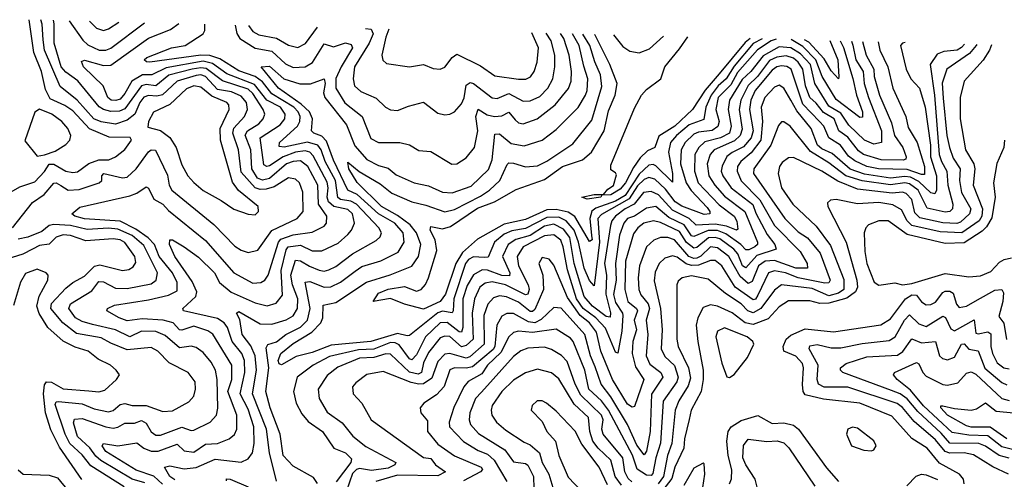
# Model space of a CAD drawing. Extents: x 1552294 to 1694791, y 811929 to 917222.
# Tile 376 of 643: x 1618171 to 1622325, y 914164 to 916104. Entities that reach past the tile are written whole.
import ezdxf

# ---------------------------------------------------------------- set-up
doc = ezdxf.new("R2010")
doc.units = 0

msp = doc.modelspace()

# ---------------------------------------------------------------- linework, layer by layer
at = {"layer": '0CON10XD'}
for points in [[(1618115, 915366.7), (1618172.1, 915397.9), (1618235, 915420.3), (1618275, 915463.1), (1618295, 915494.3), (1618315, 915494.2), (1618365, 915465.2), (1618395, 915459.4), (1618415, 915462.3), (1618462.9, 915497.1), (1618505, 915512.6), (1618547.3, 915512.7), (1618575, 915525.4), (1618615, 915556.7), (1618643.1, 915595), (1618636.5, 915606.5), (1618547.9, 915607.9), (1618465, 915642.7), (1618395, 915719.8), (1618361.9, 915741.9), (1618299.6, 915769.6), (1618279.5, 915809.5), (1618263, 915885), (1618230.2, 915965), (1618210.4, 916104.2)], [(1618140.8, 915225), (1618225, 915332.1), (1618273.5, 915366.5), (1618315, 915413.8), (1618325, 915415.7), (1618343.8, 915403.8), (1618375, 915384.8), (1618422.4, 915387.6), (1618506.4, 915415), (1618517.4, 915425), (1618517.5, 915445), (1618525.3, 915454.7), (1618605, 915436.4), (1618625, 915439.6), (1618661.7, 915475), (1618715, 915546.7), (1618725, 915554.3), (1618744, 915554), (1618795, 915447.5), (1618802.2, 915405), (1618812.3, 915385), (1618990, 915240), (1619078.5, 915148.5), (1619105, 915130.6), (1619135, 915121.5), (1619175, 915131.8), (1619235.3, 915214.7), (1619341.8, 915265), (1619367.1, 915295), (1619365.5, 915375.5), (1619351.1, 915415), (1619335, 915430.8), (1619305, 915436), (1619245, 915399.2), (1619211.1, 915388.9), (1619185, 915387.1), (1619164.2, 915394.2), (1619105, 915460), (1619094, 915555), (1619070.4, 915625), (1619075, 915646.1), (1619119.4, 915695), (1619131.4, 915725), (1619127.2, 915755), (1619105, 915781.5), (1619065, 915799.1), (1619005, 915810.1), (1618955, 915864.4), (1618935, 915870.9), (1618915, 915868.9), (1618835, 915844.1), (1618773.3, 915786.7), (1618749, 915781), (1618715, 915784.6), (1618695, 915776.6), (1618677.7, 915755), (1618656.6, 915705), (1618625, 915680.4), (1618575, 915663.6), (1618515, 915672.8), (1618484, 915685), (1618414, 915764), (1618342.2, 915822.2), (1618275.6, 915975), (1618269.7, 916019.7), (1618265.1, 916084.9), (1618259.5, 916102.9)], [(1618773.3, 914143.3), (1618736.5, 914176.5), (1618662.8, 914202.8), (1618535, 914281.3), (1618518.4, 914305), (1618524.8, 914315.2), (1618585, 914304.8), (1618665, 914318.1), (1618695, 914295.2), (1618725, 914282.7), (1618755, 914281.9), (1618835, 914312.6), (1618865, 914283.5), (1618905, 914279), (1618955, 914312.3), (1619005, 914315.6), (1619055, 914334.1), (1619077.5, 914352.5), (1619087.1, 914375), (1619086.5, 914435), (1619049.7, 914535), (1619065.8, 914585.8), (1619065.6, 914645.6), (1618986.3, 914776.3), (1618965, 914790), (1618905, 914809.7), (1618855, 914793), (1618845.2, 914795.2), (1618818.9, 914825), (1618775.9, 914835.9), (1618688.2, 914841.8), (1618625, 914833.2), (1618591.1, 914845), (1618539.2, 914875), (1618542, 914885), (1618571, 914899), (1618715, 914921.6), (1618798.5, 914941.5), (1618835, 914960), (1618835.9, 914995), (1618816, 915035), (1618759.3, 915105), (1618739.1, 915155), (1618713.4, 915183.4), (1618660.3, 915220.3), (1618595, 915253.6), (1618445, 915263.4), (1618403.3, 915275), (1618391.2, 915285), (1618425, 915312.2), (1618635, 915360), (1618665, 915372.2), (1618705, 915399.2), (1618715, 915392.5), (1618736.4, 915346.4), (1618775, 915325.8), (1618798.3, 915298.3), (1618955, 915171.4), (1619074.2, 915035), (1619155, 914991.7), (1619188.6, 914995), (1619205.5, 915004.5), (1619219.6, 915025), (1619263.2, 915165), (1619272, 915178), (1619325, 915195.7), (1619405, 915207.7), (1619455, 915232.7), (1619466, 915245), (1619466.9, 915275), (1619431.8, 915325), (1619429.1, 915405), (1619386.2, 915485), (1619355, 915507.9), (1619325, 915505.9), (1619296.8, 915495), (1619225, 915433.1), (1619195, 915426.6), (1619174.7, 915434.7), (1619150, 915475), (1619145.9, 915555), (1619122.8, 915617.2), (1619132, 915635), (1619179.5, 915665), (1619197.8, 915685), (1619204.8, 915705), (1619198.8, 915725), (1619155, 915792.3), (1619135, 915810.3), (1619026.2, 915846.2), (1618958.2, 915898.2), (1618935, 915901.6), (1618898.9, 915895), (1618800.3, 915869.7), (1618745.6, 915824.4), (1618705, 915830.7), (1618685, 915825.4), (1618615, 915728.3), (1618592.7, 915717.3), (1618555, 915717), (1618525, 915724.8), (1618506.6, 915736.6), (1618416.3, 915846.3), (1618365, 915883.2), (1618345.4, 915905), (1618316.7, 916005), (1618316.2, 916086.2), (1618312.9, 916101.5)], [(1618379.3, 916099.8), (1618437.5, 916017.5), (1618457.9, 915997.9), (1618506, 915976), (1618535, 915975.9), (1618555, 915984.1), (1618696.9, 916091.5)], [(1618825, 914160.9), (1618803.7, 914175), (1618781.4, 914215), (1618805, 914220.3), (1618865, 914208.3), (1618915, 914213.6), (1618995, 914249.5), (1619105, 914236.4), (1619135, 914250), (1619152.9, 914275), (1619160.6, 914315), (1619158.6, 914385), (1619135, 914460), (1619100.5, 914525), (1619120.6, 914615), (1619119.6, 914665), (1619107.7, 914695), (1619067.1, 914745), (1619048.1, 914805), (1619033.4, 914825), (1619005, 914842.1), (1618862.5, 914875), (1618858.9, 914885), (1618914.7, 914935), (1618918.5, 914955), (1618899.1, 914999.1), (1618824.8, 915105), (1618802.9, 915155), (1618804, 915175), (1618815.8, 915175), (1618865.5, 915145), (1618925, 915101.4), (1618993.4, 915035), (1619014.3, 914995), (1619063.4, 914953.4), (1619165, 914909.2), (1619215, 914895.6), (1619252.8, 914907.2), (1619279.5, 914940.5), (1619274, 915045), (1619295, 915132.5), (1619304.1, 915145), (1619355, 915152.9), (1619405, 915128), (1619445, 915128.4), (1619515, 915160.9), (1619555, 915196.9), (1619571, 915215), (1619583.4, 915245), (1619574.4, 915285), (1619555, 915302.3), (1619495.6, 915315.6), (1619474, 915335), (1619467.7, 915355), (1619472.5, 915395), (1619468.8, 915418.8), (1619408.9, 915528.9), (1619395, 915544.3), (1619375, 915550.8), (1619335, 915544.2), (1619282.3, 915525), (1619225, 915486.7), (1619213.9, 915483.9), (1619200.8, 915490.8), (1619186, 915605), (1619270.3, 915659.7), (1619289.2, 915685), (1619291.3, 915705), (1619271, 915735), (1619214.2, 915765), (1619161.1, 915831.1), (1619045, 915875.8), (1618985, 915919.4), (1618945, 915928.4), (1618789.1, 915900.9), (1618728.6, 915871.4), (1618688.4, 915871.6), (1618643.6, 915845), (1618615, 915792), (1618595, 915769.2), (1618576.9, 915763.1), (1618556.9, 915765), (1618543.2, 915775), (1618522.6, 915825), (1618440, 915905), (1618432, 915928), (1618445, 915932.9), (1618525, 915911.1), (1618555, 915912.4), (1618715, 916025.6), (1618807.8, 916062.2), (1618842.5, 916087.7)], [(1618465.9, 916097.5), (1618495, 916068), (1618525, 916058.2), (1618546.2, 916065), (1618589.1, 916094.3)], [(1619254.6, 914155.4), (1619224.6, 914275), (1619211.7, 914375), (1619153, 914525), (1619170.4, 914625), (1619164.4, 914685), (1619146.7, 914726.7), (1619109.7, 914775), (1619099, 914839), (1619085.7, 914865), (1619095, 914872.2), (1619185, 914819.6), (1619235, 914819.4), (1619295, 914836.8), (1619325, 914854.3), (1619342.4, 914885), (1619344.1, 914925), (1619321.8, 914985), (1619314.9, 915025), (1619335, 915088.4), (1619355, 915086.7), (1619393, 915063), (1619435, 915046.7), (1619455, 915043), (1619475, 915047.6), (1619505, 915062.8), (1619574.4, 915115.6), (1619675, 915171.6), (1619692.3, 915187.7), (1619697.8, 915205), (1619685.8, 915225), (1619592.2, 915325), (1619568.3, 915338.3), (1619525.1, 915345.1), (1619513.3, 915353.3), (1619502.7, 915425), (1619459.2, 915505), (1619443.2, 915555), (1619428.5, 915575), (1619385, 915587.6), (1619286.1, 915566.1), (1619265, 915569.2), (1619267.1, 915585), (1619343.1, 915655), (1619353, 915675), (1619353.8, 915695), (1619345.6, 915715), (1619327.4, 915735), (1619235, 915791.7), (1619195, 915841.6), (1619165, 915863.8), (1619095, 915887.9), (1619015, 915938.2), (1618973.4, 915953.4), (1618935, 915954.9), (1618720, 915925), (1618705.6, 915925.6), (1618695.8, 915935), (1618707.5, 915945), (1618811.5, 915985), (1618869.4, 915995), (1618945.3, 916045), (1618951.5, 916058.5), (1618952.2, 916084.9)], [(1619080.4, 916081.6), (1619086.4, 916046.4), (1619099.5, 916025), (1619163.8, 915983.8), (1619235, 915971), (1619292.3, 915917.7), (1619325, 915901.7), (1619375, 915904.8), (1619406.8, 915923.2), (1619455, 916002.5), (1619495, 915988.9), (1619545, 916006.2), (1619569.2, 915999.2), (1619574.8, 915985), (1619527.1, 915905), (1619505, 915855.4), (1619504.2, 915815), (1619543.3, 915753.3), (1619616, 915696), (1619652.8, 915602.8), (1619685, 915585.4), (1619775, 915585.9), (1619815.3, 915575.3), (1619855, 915552.5), (1619905, 915547.5), (1619993.9, 915493.9), (1620015, 915495.5), (1620055, 915521.5), (1620089.1, 915565), (1620104.4, 915635), (1620095.8, 915695), (1620105, 915726), (1620142.8, 915702.8), (1620174.8, 915695.2), (1620205, 915698.4), (1620235, 915713.5), (1620261.7, 915681.7), (1620275, 915668.8), (1620295, 915664.8), (1620354.5, 915685.5), (1620430.5, 915745), (1620486, 915814), (1620497.7, 915845), (1620498.4, 915885), (1620488.9, 915955), (1620467, 916025), (1620452.6, 916045.9)], [(1619136.8, 916080.1), (1619154, 916054), (1619180.2, 916040.2), (1619255, 916026.8), (1619305, 915996.5), (1619345, 915986.1), (1619376.7, 916003.3), (1619427.3, 916072.5)], [(1619630.3, 916067.2), (1619654.3, 916064.3), (1619661.6, 916045), (1619646, 916005), (1619583.6, 915905), (1619577.8, 915855), (1619583.7, 915825), (1619610.7, 915800.7), (1619675, 915773.1), (1619714.3, 915735), (1619735, 915723.6), (1619765, 915720.4), (1619811.3, 915738.7), (1619875, 915756.2), (1619935, 915708.9), (1619965, 915701.8), (1619985, 915705.5), (1620005, 915715.6), (1620035, 915748.5), (1620045.7, 915774.3), (1620055, 915827.8), (1620071.6, 915838.4), (1620085, 915834.8), (1620165, 915773.8), (1620185, 915772), (1620235, 915792.5), (1620295, 915759.5), (1620325, 915762), (1620365, 915779.8), (1620399, 915815), (1620420.2, 915855), (1620428.6, 915905), (1620428.9, 915955), (1620412.7, 916015), (1620392.8, 916047.4)], [(1619728.9, 916064.7), (1619715, 916030), (1619698.7, 915955), (1619702.9, 915932.9), (1619719.1, 915919.1), (1619815, 915904.5), (1619875, 915914.6), (1619915, 915898.5), (1619945, 915895.5), (1619965, 915903.3), (1619995.5, 915945), (1620015, 915958.2), (1620115, 915909.5), (1620175, 915867.5), (1620275, 915853.3), (1620306.6, 915853.4), (1620326.7, 915863.3), (1620341.1, 915885), (1620354.5, 915925.5), (1620359.6, 915985), (1620331.8, 916049)], [(1619426.7, 914146.7), (1619411.1, 914171.1), (1619325, 914219.6), (1619282.4, 914265), (1619270.3, 914355), (1619227.3, 914465), (1619209.4, 914535), (1619222, 914635), (1619210.5, 914719.5), (1619217.2, 914732.8), (1619255, 914744.8), (1619293.5, 914775), (1619355, 914806.1), (1619384.5, 914835.5), (1619396.1, 914885), (1619375, 914996.5), (1619395, 914998.5), (1619455, 914974.5), (1619484, 914976), (1619525, 914996.3), (1619586.9, 915043.1), (1619615, 915061.6), (1619694.5, 915085.5), (1619767.2, 915122.8), (1619792.5, 915165), (1619789, 915205), (1619753.8, 915245), (1619684.1, 915284.1), (1619595, 915366.2), (1619554.8, 915385), (1619495, 915510.7), (1619465, 915591.2), (1619445, 915612.8), (1619412.3, 915625), (1619401.6, 915635), (1619406.3, 915685), (1619393, 915715), (1619358.1, 915748.1), (1619262.8, 915815), (1619190, 915905), (1619225, 915908.3), (1619285.1, 915855.1), (1619353.3, 915833.3), (1619397.3, 915832.7), (1619455, 915854.5), (1619459.1, 915835), (1619452.5, 915795), (1619458.3, 915775), (1619549.7, 915659.7), (1619585, 915571.7), (1619635, 915514.1), (1619685, 915488.5), (1619725, 915477.9), (1619759.1, 915449.1), (1619835, 915414.8), (1619895, 915403.3), (1619955, 915376.2), (1619995, 915372.8), (1620075, 915401.5), (1620148.2, 915471.8), (1620165, 915512), (1620175, 915621.5), (1620195, 915621.9), (1620245, 915581.6), (1620298.9, 915571.1), (1620375, 915596.2), (1620435, 915641.2), (1620526.5, 915733.5), (1620557.4, 915785), (1620564.6, 915805.4), (1620567.3, 915855), (1620551.7, 915908.3), (1620531.6, 915995), (1620503, 916044.5)], [(1621361.8, 916022.2), (1621340.8, 916015), (1621283.4, 915976.6), (1621198.7, 915881.3), (1621170.7, 915829.3), (1621118, 915775), (1621108.2, 915725), (1621121.6, 915675), (1621116.8, 915653.2), (1621093.1, 915636.9), (1621035, 915629.4), (1621015, 915620.6), (1620977.9, 915585), (1620961.8, 915555), (1620958.4, 915495), (1620982.9, 915415), (1621003.4, 915383.4), (1621070.7, 915310.7), (1621083.3, 915295), (1621082.9, 915285), (1621058.1, 915281.9), (1620965, 915317.6), (1620936, 915335), (1620895, 915388), (1620850.7, 915430.7), (1620825, 915438.1), (1620805, 915428.9), (1620777.2, 915402.8), (1620742.6, 915347.4), (1620625, 915281.2), (1620609.7, 915265), (1620617.6, 915165), (1620595, 914980), (1620575, 915003.4), (1620551.9, 915055), (1620528.7, 915165), (1620509.8, 915215), (1620476.7, 915255), (1620445, 915270.6), (1620395, 915269.3), (1620305, 915222.4), (1620247.8, 915212.2), (1620215, 915198.9), (1620174.8, 915165.2), (1620147.8, 915102.2), (1620130.1, 915100.1), (1620085, 915103.1), (1620065, 915092.1), (1620052.1, 915075), (1620002, 914925), (1620000.2, 914875), (1619995, 914867.3), (1619955, 914874.1), (1619935, 914867.3), (1619815, 914771.6), (1619805, 914768.8), (1619765, 914779.6), (1619652.2, 914745), (1619485, 914730.2), (1619405, 914698.5), (1619337.9, 914682.1), (1619275, 914646.5), (1619265, 914651.8), (1619262.1, 914665), (1619272, 914695), (1619325, 914737.4), (1619404.1, 914785), (1619441.3, 914825), (1619449.5, 914845), (1619451.4, 914898.6), (1619505, 914909.6), (1619634.6, 914995.4), (1619733.5, 915026.5), (1619825, 915063.8), (1619854.1, 915105), (1619863.9, 915155), (1619844.6, 915205), (1619818.3, 915238.3), (1619765, 915277.4), (1619697.7, 915315), (1619595, 915417), (1619558.9, 915475), (1619555, 915502.5), (1619602.7, 915462.7), (1619691.5, 915411.5), (1619741.5, 915371.5), (1619825, 915334.8), (1619885, 915321.1), (1619965, 915292.7), (1620005, 915303.3), (1620115, 915359.2), (1620153.3, 915385), (1620196.9, 915425), (1620227.3, 915492.7), (1620235, 915500), (1620255, 915498.4), (1620305, 915482.5), (1620355, 915487.4), (1620395, 915506.8), (1620505, 915580.7), (1620585, 915679.6), (1620627.4, 915822.6), (1620621.5, 915871.5), (1620596.9, 915926.9), (1620576.6, 915995), (1620546.5, 916043.4)], [(1621303.4, 916023.7), (1621265, 916003.4), (1621185, 915907.8), (1621152.2, 915855), (1621117.5, 915825), (1621088.1, 915785), (1621065.9, 915735), (1621056.8, 915683.2), (1620995, 915660.3), (1620941.5, 915615), (1620917, 915585), (1620908, 915545), (1620924.8, 915455.2), (1620925, 915418.6), (1620855, 915487), (1620842.9, 915492.9), (1620825, 915489.7), (1620785, 915451.8), (1620725, 915362.4), (1620685, 915338), (1620602.2, 915307.8), (1620584.9, 915295.1), (1620576.9, 915265), (1620583.2, 915193.2), (1620585.6, 915174.4), (1620575, 915167.5), (1620513.7, 915273.7), (1620485, 915291.4), (1620435, 915302.9), (1620395, 915301.8), (1620305, 915260.3), (1620215, 915240.5), (1620103.1, 915176.9), (1620039.4, 915120.6), (1620010.8, 915075), (1619967.9, 914945), (1619945, 914914.8), (1619875, 914881.8), (1619795, 914902.9), (1619735, 914927.5), (1619662.5, 914915), (1619685, 914950.3), (1619726.2, 914966.2), (1619795, 914977.8), (1619845, 914957.8), (1619864.7, 914965.3), (1619883.1, 914986.9), (1619895.3, 915014.7), (1619930.2, 915129.8), (1619923.4, 915175), (1619902.6, 915215), (1619905, 915231.4), (1619955, 915221.7), (1619988.6, 915231.4), (1620102.1, 915307.9), (1620174.7, 915335.3), (1620265, 915387.8), (1620385, 915428.8), (1620461.4, 915485), (1620545, 915512.6), (1620583.1, 915545), (1620637.1, 915635), (1620655, 915720), (1620682.8, 915785), (1620691.8, 915835), (1620661.1, 915915), (1620598.8, 916038.8), (1620596.6, 916042.1)], [(1621252.6, 916025), (1621231.8, 916008.2), (1621121.7, 915875), (1621062.7, 915807.3), (1621009.2, 915725), (1620935.2, 915655), (1620867.7, 915612.3), (1620851.1, 915565), (1620819.6, 915550.4), (1620788.8, 915521.2), (1620759.9, 915480.1), (1620726.9, 915415), (1620705, 915388.9), (1620665.5, 915365), (1620626.7, 915363.3), (1620623.3, 915355), (1620565, 915346.2), (1620542.5, 915355), (1620595, 915365.5), (1620634.1, 915365.9), (1620651.9, 915388.1), (1620675.8, 915404.2), (1620688.8, 915448.8), (1620685, 915457.5), (1620665, 915470), (1620665, 915490), (1620765, 915731.2), (1620794.3, 915785), (1620815, 915808.8), (1620875.6, 915855), (1620893.1, 915905), (1620955, 915981.2), (1620989.2, 916031.9)], [(1620676.1, 916040), (1620715, 915990.9), (1620745, 915971.6), (1620785, 915963.6), (1620828.3, 915981.7), (1620887.1, 916034.5)], [(1621680.3, 916013.9), (1621686.4, 915996.4), (1621698.9, 915935), (1621729.3, 915885), (1621734.1, 915835), (1621752.3, 915775), (1621807.6, 915635), (1621806.7, 915585), (1621775, 915579.1), (1621735, 915595.2), (1621668.6, 915658.6), (1621635, 915709.2), (1621585, 915739.7), (1621525.2, 915835.2), (1621507, 915915), (1621465, 915959.8), (1621425, 915985.8), (1621375, 915988.9), (1621308.1, 915951.9), (1621256, 915885), (1621218.4, 915851.6), (1621165.6, 915765), (1621159.6, 915725), (1621173.1, 915655), (1621165, 915625.2), (1621127.9, 915605), (1621061.6, 915588.4), (1621036.3, 915565), (1621019.4, 915535), (1621018.3, 915465), (1621034.1, 915415), (1621122.1, 915322.1), (1621185.8, 915275), (1621196.9, 915253.1), (1621200.7, 915219.3), (1621195, 915215.4), (1621152.8, 915232.8), (1621105, 915241.5), (1621025, 915236.6), (1620995, 915265.5), (1620925, 915299.5), (1620865.5, 915365), (1620835, 915378.8), (1620802.4, 915375), (1620763, 915325), (1620725, 915305.8), (1620684.6, 915275), (1620669, 915255), (1620662.9, 915235), (1620638.4, 915075), (1620646.7, 915025), (1620643.6, 914945), (1620663.8, 914866.2), (1620661.5, 914848.5), (1620645, 914851.7), (1620587.7, 914895), (1620551.8, 914935), (1620509.6, 915075), (1620491.5, 915185), (1620465, 915220.1), (1620425, 915240.3), (1620385, 915233.1), (1620325, 915192.9), (1620263.9, 915176.1), (1620232.1, 915155), (1620207.2, 915105), (1620238.2, 915035), (1620237, 915023), (1620205, 915023.6), (1620145, 915047.2), (1620122.4, 915047.6), (1620085, 915027.2), (1620058.2, 914981.8), (1620040.3, 914925), (1620040.2, 914805), (1620035.5, 914785), (1620025, 914786.1), (1619975, 914825.9), (1619945, 914824.2), (1619882.8, 914765), (1619845, 914688.9), (1619825, 914668.3), (1619815, 914672.4), (1619771.8, 914731.8), (1619755, 914740.4), (1619735, 914740.9), (1619665, 914713.6), (1619599.7, 914710.3), (1619477.5, 914682.5), (1619408.6, 914645), (1619342, 914595), (1619325.9, 914534.1), (1619337.8, 914485), (1619360.7, 914440.7), (1619388.3, 914408.3), (1619447.9, 914365), (1619495.8, 914295.8), (1619545.6, 914275.6), (1619570.2, 914250.2), (1619568, 914235), (1619506.4, 914153.6)], [(1621726.6, 916012.7), (1621742.4, 915955), (1621774.9, 915895), (1621776.2, 915865), (1621798.9, 915785), (1621849, 915669), (1621861.3, 915615), (1621896.5, 915565), (1621911.3, 915525), (1621909.6, 915515), (1621898.4, 915511.6), (1621805, 915512.8), (1621731.6, 915535), (1621709.9, 915549.9), (1621665, 915608.8), (1621626.6, 915635), (1621607.2, 915685), (1621562.2, 915712.2), (1621531.9, 915751.9), (1621505, 915775.5), (1621486.6, 915825), (1621474.9, 915895), (1621455, 915925.1), (1621435, 915942.1), (1621405, 915951.2), (1621365, 915945.7), (1621335, 915932.2), (1621284, 915865), (1621244.3, 915825.7), (1621213.3, 915765), (1621206.6, 915725), (1621218.5, 915641.5), (1621210.9, 915615), (1621186.6, 915593.4), (1621100.9, 915555), (1621084.5, 915535), (1621072, 915495), (1621078.5, 915445), (1621104.3, 915405), (1621145, 915358.8), (1621230.6, 915295), (1621283.3, 915165), (1621283.4, 915155), (1621273, 915145), (1621247.5, 915132.4), (1621235, 915133), (1621213.7, 915155), (1621149.9, 915199.9), (1621115, 915213.7), (1621075, 915214.5), (1621015, 915189), (1621005, 915192.3), (1620975, 915237.6), (1620909.2, 915269.2), (1620855, 915314.9), (1620815, 915308.8), (1620765, 915275.1), (1620734.7, 915265.3), (1620719.7, 915245), (1620701.5, 915195), (1620684, 915075), (1620688, 915005), (1620676.6, 914943.4), (1620685, 914910.2), (1620714.5, 914865), (1620714.9, 914855), (1620711.1, 914788.9), (1620695, 914695.8), (1620685, 914700), (1620642.5, 914802.5), (1620601.9, 914845), (1620548.6, 914885), (1620519.6, 914925), (1620482.4, 915047.6), (1620464.4, 915145), (1620453.5, 915173.5), (1620425, 915196.5), (1620385, 915192.2), (1620295.2, 915145), (1620270.2, 915105), (1620274.8, 915065), (1620316.3, 914985), (1620320, 914965), (1620315, 914944.8), (1620305, 914942.5), (1620220.3, 914985), (1620165, 914997.1), (1620135, 914992.5), (1620111.9, 914975), (1620089.2, 914925), (1620079.3, 914865), (1620084.4, 914755.6), (1620055, 914728.2), (1620035, 914723.2), (1619985, 914766.5), (1619965, 914768.7), (1619945, 914761), (1619895, 914699), (1619874, 914655), (1619866.8, 914615), (1619852.7, 914607.3), (1619815, 914616.3), (1619735, 914692.2), (1619715, 914694), (1619665, 914677.6), (1619604.7, 914675), (1619513.2, 914636.8), (1619467.9, 914602.1), (1619430.8, 914545), (1619433.9, 914505), (1619467.5, 914447.5), (1619531.6, 914401.6), (1619575.8, 914345.8), (1619631.7, 914301.7), (1619757.8, 914235), (1619753.4, 914225), (1619725, 914210.4), (1619655, 914201.1), (1619605, 914208.9), (1619591.8, 914205), (1619575, 914187.7), (1619549.6, 914115)], [(1621793, 916011), (1621799.3, 915975), (1621833.8, 915905), (1621854.8, 915815), (1621910, 915695), (1621919.1, 915649.1), (1621956.9, 915585), (1621989, 915485), (1621988.8, 915451.2), (1621975, 915450.9), (1621915, 915471.9), (1621794.3, 915474.3), (1621745, 915484.6), (1621695, 915508), (1621668.2, 915528.2), (1621634.2, 915574.2), (1621585.3, 915605.3), (1621564.3, 915654.3), (1621544.8, 915674.8), (1621475, 915748.1), (1621425.2, 915895.2), (1621406.9, 915906.9), (1621385, 915909.3), (1621365, 915904.9), (1621345, 915890.9), (1621274.4, 915805), (1621255.6, 915765), (1621249.8, 915725), (1621264.9, 915635), (1621257.4, 915605), (1621225, 915566.8), (1621176.4, 915543.6), (1621153.9, 915526.1), (1621134.2, 915485.8), (1621130.9, 915465), (1621137.5, 915445), (1621172.6, 915395), (1621263.6, 915323.6), (1621277.1, 915287), (1621325, 915197.7), (1621356.4, 915155), (1621362.3, 915135), (1621281.4, 915108.6), (1621235, 915057.2), (1621220.6, 915065), (1621200.2, 915115), (1621183.6, 915135), (1621125, 915179.1), (1621105, 915185.2), (1621076.5, 915183.5), (1621027.5, 915142.5), (1621015, 915139.5), (1620983.8, 915163.8), (1620955, 915209.7), (1620875, 915247.6), (1620845, 915254.9), (1620804.1, 915245), (1620778.3, 915225), (1620759.9, 915200.1), (1620726.3, 915085), (1620724.6, 914964.6), (1620736.2, 914915), (1620773.7, 914885), (1620777.7, 914875), (1620763.8, 914835), (1620772.6, 914795), (1620757.6, 914745), (1620754.6, 914695), (1620769.1, 914639.1), (1620803.6, 914585), (1620765, 914470.6), (1620755, 914468.2), (1620735, 914480.9), (1620671.4, 914585), (1620623.3, 914705), (1620604.4, 914785), (1620575, 914823.8), (1620535, 914854.9), (1620481.7, 914931.7), (1620425, 915067.3), (1620405, 915092.5), (1620375, 915100), (1620361.6, 915075), (1620378.4, 915025), (1620381.3, 914965), (1620345, 914880.8), (1620335, 914871.9), (1620325, 914872), (1620275, 914911.5), (1620225, 914933.6), (1620195, 914938.7), (1620170.4, 914929.6), (1620146.4, 914903.6), (1620129, 914855), (1620130.6, 914735), (1620069.5, 914680.5), (1620054.5, 914675.5), (1619985, 914695.6), (1619965, 914692.2), (1619935, 914661.8), (1619909.8, 914590.2), (1619875, 914567.2), (1619855, 914564.9), (1619821.9, 914571.9), (1619705, 914618.9), (1619635, 914606.7), (1619589.4, 914570.6), (1619575.5, 914554.5), (1619578.5, 914525), (1619614.2, 914485), (1619653.6, 914415), (1619875, 914255.5), (1619905, 914251.4), (1619925.7, 914225), (1619967.1, 914195), (1619935, 914178.9), (1619765, 914180.8), (1619673.5, 914155)], [(1621906.9, 916008), (1621895.7, 916005), (1621887.7, 915995), (1621910.8, 915895), (1621930.9, 915855), (1621967.4, 915815), (1621991.4, 915735), (1622013.2, 915575), (1622014.2, 915525), (1622038.6, 915445), (1622039.4, 915385), (1622031.4, 915368.6), (1622015, 915373.3), (1621965, 915420.9), (1621929.8, 915439.8), (1621905, 915442.7), (1621845, 915435.7), (1621735, 915452.4), (1621675, 915473.1), (1621599, 915539), (1621555, 915559.3), (1621536.7, 915575), (1621509.6, 915645), (1621449.2, 915719.2), (1621424.5, 915765), (1621395, 915814.7), (1621375, 915828.1), (1621355, 915819.4), (1621315, 915776.2), (1621299.4, 915735), (1621305.4, 915675), (1621297.8, 915595), (1621257.6, 915542.4), (1621213.4, 915505), (1621200, 915485), (1621197.5, 915465), (1621214.3, 915424.3), (1621293.8, 915343.8), (1621356.1, 915235), (1621463.3, 915125), (1621493.8, 915075), (1621494.7, 915055.3), (1621445, 915055.4), (1621355, 915087.4), (1621315.4, 915085), (1621288, 915065), (1621260.8, 914999.2), (1621245, 914990.3), (1621210.6, 915020.6), (1621163, 915105), (1621115, 915140.6), (1621085, 915144.6), (1621045, 915105.3), (1621027.8, 915097.8), (1621015, 915096), (1620993.8, 915103.8), (1620933.5, 915175), (1620905, 915184.2), (1620875, 915184.1), (1620846.7, 915173.3), (1620815.8, 915145), (1620785.7, 915065), (1620780, 915015), (1620783.5, 914965), (1620792, 914942), (1620822.6, 914905), (1620827.5, 914885), (1620814.1, 914835), (1620820.9, 914775), (1620813.5, 914685), (1620829.6, 914649.6), (1620876.3, 914615), (1620884.8, 914595), (1620836.7, 914523.3), (1620831.6, 914365), (1620815, 914282.9), (1620805, 914266.9), (1620775, 914307.6), (1620734.8, 914394.8), (1620665, 914511.7), (1620624.6, 914565), (1620598.8, 914638.8), (1620579.2, 914685), (1620555.8, 914775), (1620455, 914886.1), (1620425, 914888.9), (1620371.7, 914838.3), (1620345, 914824.9), (1620318, 914828), (1620255, 914863.8), (1620226.8, 914863.2), (1620205, 914852.9), (1620183.8, 914815), (1620175.5, 914725), (1620168.3, 914711.7), (1620081, 914639), (1620055, 914633.5), (1620005, 914634.8), (1619985, 914626.6), (1619961.9, 914555), (1619929.1, 914520.9), (1619875.5, 914485), (1619860.5, 914465), (1619863.3, 914445), (1619891, 914411), (1619891.7, 914365), (1619935, 914311.9), (1620005, 914262.7), (1620118, 914215), (1620123.1, 914205), (1620115.2, 914195), (1620043.3, 914156.7)], [(1622156.7, 916001.5), (1622145, 915986.4), (1622126.7, 915975), (1622069.7, 915970.3), (1622041.1, 915958.9), (1622011.9, 915915), (1622030.9, 915785), (1622050.1, 915535), (1622059.7, 915505), (1622082.9, 915465), (1622087, 915405), (1622107.9, 915325), (1622106.5, 915305), (1622095.2, 915294.8), (1622075, 915291.7), (1621999.1, 915309.1), (1621961.1, 915385), (1621925, 915411.5), (1621905, 915414.8), (1621845, 915406.8), (1621725, 915423.8), (1621656.6, 915445), (1621585, 915499.8), (1621507.4, 915547.4), (1621421.1, 915655), (1621395, 915672.9), (1621385, 915672.5), (1621372.4, 915657.6), (1621339.4, 915575), (1621267.7, 915475), (1621267.2, 915455), (1621399.3, 915265), (1621455, 915209.2), (1621495, 915182.6), (1621548.7, 915118.7), (1621589.8, 915005), (1621585, 914993.9), (1621568.1, 914991.9), (1621455, 915013.7), (1621401.8, 915035), (1621355, 915044), (1621329.8, 915035), (1621285, 914940.6), (1621275, 914924.8), (1621265, 914921.1), (1621189.3, 914975), (1621133.2, 915065), (1621105, 915086.9), (1621085, 915086.9), (1621035, 915068.4), (1621005, 915067), (1620983.4, 915073.4), (1620945, 915102.3), (1620925, 915107), (1620892.8, 915097.2), (1620869.2, 915075), (1620852.3, 915037.7), (1620848.3, 915001.7), (1620874.6, 914885), (1620881.6, 914795), (1620877.8, 914715), (1620892.3, 914682.3), (1620933.7, 914643.7), (1620949.1, 914595), (1620942.8, 914575), (1620886.1, 914493.9), (1620874, 914316), (1620854.2, 914255), (1620842.2, 914187.8), (1620835, 914180.4), (1620815, 914181), (1620776.2, 914206.2), (1620755.9, 914265.9), (1620655.7, 914455.7), (1620625, 914494.9), (1620571.9, 914545), (1620555.6, 914625), (1620506.2, 914746.2), (1620495, 914760.2), (1620435, 914797), (1620335, 914783.2), (1620275, 914789.3), (1620255, 914784), (1620234.3, 914765.7), (1620200.5, 914699.5), (1620145.2, 914645), (1620120.3, 914609.7), (1620063.3, 914576.7), (1620045, 914554.6), (1620003.2, 914466.8), (1619983.3, 914405), (1619983.7, 914385), (1620043.3, 914323.3), (1620105.8, 914285.8), (1620145, 914269.5), (1620172.8, 914245), (1620226.6, 914155)], [(1622209.4, 916000.1), (1622207, 915995), (1622178.5, 915961.5), (1622082.8, 915895), (1622063.3, 915836.7), (1622067.3, 915772.7), (1622083.2, 915615), (1622094.3, 915565), (1622109.1, 915519.1), (1622139.1, 915475), (1622135.4, 915425), (1622144.3, 915375), (1622184.5, 915305), (1622178.3, 915285), (1622140.2, 915249.8), (1622125, 915244.1), (1622066.2, 915246.2), (1621968, 915268), (1621948.2, 915288.2), (1621935.3, 915345.3), (1621911, 915371), (1621895, 915375.7), (1621851.7, 915371.7), (1621705, 915388.6), (1621622.7, 915422.7), (1621555.3, 915465), (1621435, 915521.8), (1621415, 915520.8), (1621388.1, 915501.9), (1621376.5, 915485), (1621370.8, 915455), (1621385, 915393.6), (1621432.3, 915325), (1621531.8, 915231.8), (1621591.5, 915151.5), (1621647.8, 915007.8), (1621647.5, 914965), (1621625, 914949.2), (1621585, 914938.9), (1621515, 914969.3), (1621385, 914984.1), (1621355, 914962.4), (1621297.5, 914885), (1621265, 914867), (1621242.5, 914875), (1621215.2, 914905.2), (1621148.3, 914948.3), (1621075, 915009.2), (1621005, 915022.5), (1620965.7, 915015), (1620949.4, 915000.6), (1620942.8, 914985), (1620943.4, 914755), (1620949.3, 914725), (1620992.4, 914635), (1621000.6, 914590.6), (1620991.1, 914558.9), (1620952.4, 914495), (1620936.7, 914455), (1620922.6, 914315), (1620904.6, 914265), (1620886.7, 914175), (1620865, 914144.9)], [(1622271.2, 915998.5), (1622262.8, 915975), (1622236.4, 915933.6), (1622155.3, 915845), (1622138.5, 915775), (1622138.5, 915685), (1622161.2, 915555), (1622196.9, 915495), (1622200.4, 915475), (1622194.3, 915405), (1622233.6, 915305), (1622230.7, 915275), (1622218.3, 915255), (1622145.4, 915204.6), (1622055, 915208), (1621935, 915235.1), (1621914.9, 915255), (1621891.6, 915301.6), (1621855, 915322.4), (1621795, 915332.5), (1621705, 915326.7), (1621615, 915345.3), (1621591.7, 915341.7), (1621579.2, 915330.8), (1621580, 915315), (1621657.3, 915165), (1621703.1, 915005), (1621705.8, 914975), (1621697.4, 914955), (1621660.8, 914929.2), (1621585, 914907.6), (1621546.7, 914906.7), (1621505, 914917.6), (1621415, 914917.4), (1621375, 914891.7), (1621328.9, 914841.1), (1621265, 914817.6), (1621232.1, 914825), (1621176.7, 914866.7), (1621115, 914894.8), (1621085, 914900.3), (1621055, 914889.1), (1621031.6, 914845), (1621025.3, 914815), (1621031.4, 914745), (1621055.2, 914625), (1621055.2, 914585), (1621045.9, 914534.1), (1621004, 914455), (1620995.7, 914415.7), (1620975.8, 914335), (1620973, 914295), (1620935.6, 914215), (1620922.7, 914167.3), (1620885, 914117.3)], [(1621632.3, 916015.2), (1621646.6, 915986.6), (1621686.2, 915856.2), (1621701.3, 915785), (1621727.3, 915715), (1621726.9, 915693.1), (1621715, 915691.4), (1621615, 915767.3), (1621556.8, 915865), (1621529.9, 915935), (1621475, 915990.7), (1621425.5, 916020.5)], [(1621588.9, 916016.3), (1621622.4, 915935), (1621627.5, 915862.5), (1621625, 915854.4), (1621595, 915888.9), (1621565, 915938.8), (1621499.9, 916009.9), (1621482.6, 916019.1)], [(1619165, 915280.8), (1619178, 915295), (1619177.5, 915315), (1619093.5, 915383.5), (1619068.3, 915418.3), (1619017.9, 915595), (1619017.2, 915645), (1619054.8, 915725), (1619052.6, 915745), (1619044.2, 915755), (1618981.4, 915781.4), (1618935, 915819.6), (1618905, 915824.5), (1618875, 915811.9), (1618803.7, 915746.3), (1618735, 915713.6), (1618714.1, 915675), (1618711.1, 915651.1), (1618765, 915636.8), (1618805, 915606.6), (1618831.3, 915565), (1618855, 915491.1), (1618880.9, 915445), (1618905, 915416.9), (1618945, 915382.5), (1619021.5, 915341.5), (1619075, 915304.4), (1619135, 915283.1), (1619165, 915280.8)], [(1618245, 915528), (1618275, 915534.2), (1618321.1, 915548.9), (1618365, 915577.9), (1618382.5, 915595), (1618386.8, 915615), (1618374.7, 915645), (1618349.1, 915675), (1618306.6, 915705), (1618255, 915725.8), (1618235, 915713.6), (1618193.3, 915593.3), (1618245, 915528)], [(1622326, 915595), (1622322.5, 915565), (1622293.3, 915496.7), (1622279.2, 915415), (1622285.8, 915355), (1622272.8, 915267.2), (1622250.2, 915229.8), (1622231.7, 915211.7), (1622155, 915162.8), (1622075, 915160), (1621915, 915197.8), (1621835, 915254.8), (1621795, 915255.2), (1621752.3, 915237.7), (1621740.4, 915225), (1621733.8, 915205), (1621736, 915125), (1621745, 915074.3), (1621775.8, 914995.8), (1621795, 914983.9)], [(1618699, 914149), (1618644.8, 914165), (1618513.2, 914243.2), (1618492.1, 914262.1), (1618466.2, 914296.2), (1618415, 914343.9), (1618397.4, 914402.6), (1618402.3, 914417.7), (1618435, 914420.6), (1618535, 914384.8), (1618565, 914379.8), (1618585, 914383.5), (1618615, 914401.4), (1618655, 914400.5), (1618685, 914412.3), (1618705, 914401.1), (1618725, 914364.2), (1618745, 914350), (1618765, 914350.8), (1618855, 914384.5), (1618895, 914369.7), (1618905, 914371.9), (1618974.4, 914405.6), (1619001.2, 914435), (1619006.5, 914463.5), (1619004.5, 914585), (1618996.4, 914625), (1618978.8, 914658.8), (1618945, 914699.7), (1618915, 914720.3), (1618895, 914725.8), (1618845, 914719.2), (1618785, 914771), (1618745, 914787.3), (1618685, 914789.1), (1618635, 914764.8), (1618575, 914794.9), (1618477.6, 914817.6), (1618435, 914829.6), (1618406.1, 914846.1), (1618377.6, 914885), (1618385.9, 914905), (1618475, 914959), (1618505, 914998.2), (1618525, 914998.1), (1618575, 914971), (1618625, 914969.8), (1618725, 914989.6), (1618746.4, 915005), (1618752.4, 915035), (1618695, 915151), (1618645, 915193.3), (1618585, 915220.1), (1618545, 915224.4), (1618455, 915219.1), (1618385, 915234.9), (1618315, 915239.4), (1618295.1, 915234.9), (1618265, 915210.6), (1618205, 915185.9), (1618165, 915177.1)], [(1618612.3, 914132.3), (1618470.8, 914220.8), (1618435, 914267.4), (1618382.8, 914315), (1618362.6, 914355), (1618320.6, 914479.4), (1618325, 914490.5), (1618335, 914492.8), (1618435, 914482.1), (1618485, 914461.7), (1618545, 914449.3), (1618565, 914453.6), (1618595, 914479.3), (1618615, 914483.2), (1618645, 914475.6), (1618704.8, 914474.8), (1618775, 914450.6), (1618815, 914453.5), (1618885, 914490.9), (1618905.4, 914515), (1618913.2, 914545), (1618910.8, 914575), (1618881.1, 914615), (1618801.8, 914655), (1618754.2, 914704.2), (1618725, 914720.5), (1618625, 914710), (1618555, 914738.1), (1618515, 914761.3), (1618409.9, 914779.9), (1618352.4, 914825), (1618301.9, 914885), (1618305, 914906.6), (1618365, 914970.6), (1618395, 914994.8), (1618445, 915021.7), (1618485.9, 915064.1), (1618508.8, 915068.8), (1618605, 915044.8), (1618631, 915049), (1618649.5, 915060.5), (1618660.8, 915079.2), (1618656.9, 915105), (1618615, 915163.1), (1618595, 915174.1), (1618565, 915179.2), (1618449.9, 915169.9), (1618385, 915193), (1618353.7, 915196.3), (1618325, 915186.5), (1618295, 915156.8), (1618255, 915151), (1618224.3, 915135), (1618184.2, 915114.2), (1618075, 915080)], [(1621795, 914983.9), (1621863, 914993), (1621895, 914984.5), (1621935, 914990), (1622075, 915032.7), (1622175, 915018.6), (1622225, 915022.9), (1622268.7, 915041.3), (1622305, 915080.8), (1622325, 915091.6), (1622355, 915099.2)], [(1618432.7, 914162.7), (1618338.8, 914298.8), (1618303, 914373), (1618280.5, 914445), (1618270.7, 914525), (1618275, 914563.1), (1618284, 914576), (1618305, 914573.5), (1618355, 914545.5), (1618462.3, 914537.7), (1618505, 914533.7), (1618529.7, 914540.3), (1618580, 914585), (1618591.4, 914605), (1618578.6, 914625), (1618554.3, 914645), (1618501.4, 914671.4), (1618460, 914705), (1618405, 914722.3), (1618355, 914747), (1618289.8, 914805), (1618253.4, 914863.4), (1618243.6, 914895), (1618252.7, 914937.3), (1618289.1, 915005), (1618290.6, 915025), (1618282.5, 915035), (1618245, 915050.4), (1618195, 915032.1), (1618175, 914995.6), (1618145, 914898.1)], [(1622155.5, 914145), (1622152.5, 914165), (1622135.3, 914185.3), (1622051.8, 914231.8), (1622000.2, 914295), (1621935, 914335.8), (1621850.7, 914430.7), (1621715, 914485.8), (1621562, 914502), (1621485, 914521), (1621477.1, 914535), (1621473.9, 914563.9), (1621477.5, 914635), (1621473.2, 914653.2), (1621445, 914683.7), (1621394.6, 914705), (1621392.3, 914725), (1621404.8, 914755), (1621425, 914772.9), (1621485, 914798.7), (1621605, 914786.9), (1621804.5, 914815.5), (1621845, 914841.9), (1621907.8, 914925), (1621935, 914942.8), (1621955, 914940.7), (1621975, 914912.4), (1621995, 914900.2), (1622015, 914901.1), (1622035, 914911.9), (1622065, 914953), (1622075, 914958.1), (1622095, 914957.7), (1622109.3, 914949.3), (1622123.6, 914903.6), (1622135, 914889.7), (1622165, 914895.2), (1622211.3, 914921.3), (1622285, 914962.3), (1622315, 914964.4), (1622321.5, 914951.5), (1622318.5, 914915), (1622301.8, 914851.8), (1622322.8, 914822.8), (1622334.4, 914754.4)], [(1622342.1, 914185), (1622276.3, 914216.3), (1622195, 914267.1), (1622155, 914275.7), (1622095, 914273.8), (1622075, 914281.2), (1622035, 914330.6), (1621945, 914407.5), (1621895, 914467.2), (1621873.4, 914483.4), (1621665, 914552.6), (1621565, 914552.5), (1621540.8, 914565), (1621535.2, 914585), (1621539.2, 914645), (1621501.7, 914715), (1621505, 914727.7), (1621535, 914733), (1621595, 914719.4), (1621635, 914718.9), (1621725, 914737.7), (1621839.9, 914750.1), (1621865.1, 914764.9), (1621904.4, 914835.6), (1621925, 914857.6), (1621965, 914820.4), (1621995, 914809.4), (1622065, 914853.1), (1622076.6, 914846.6), (1622098.9, 914798.9), (1622115, 914791), (1622197.6, 914837.6), (1622205, 914781.2), (1622215, 914778), (1622255, 914786.2), (1622268.1, 914778.1), (1622267.9, 914725), (1622275.6, 914695.5), (1622294.8, 914655), (1622322.9, 914635), (1622345, 914630.5)], [(1621165, 914593.3), (1621185, 914606), (1621241.5, 914678.5), (1621267.7, 914735), (1621264, 914745), (1621239.7, 914765), (1621145, 914802.9), (1621115, 914789.8), (1621108.1, 914765), (1621133.5, 914653.5), (1621155, 914596.7), (1621165, 914593.3)], [(1622345, 914252.7), (1622303.9, 914263.9), (1622245, 914304.3), (1622217.9, 914315), (1622095, 914315.8), (1622058.6, 914358.6), (1621959.5, 914449.5), (1621915, 914503.5), (1621885, 914524.4), (1621848.7, 914538.7), (1621644.4, 914614.4), (1621634.5, 914625), (1621634.5, 914635), (1621657.7, 914652.3), (1621745, 914680.9), (1621875, 914687.9), (1621897, 914703), (1621935, 914756.8), (1621975, 914739.8), (1622035, 914746.1), (1622051.2, 914685), (1622063.8, 914673.8), (1622085, 914668), (1622115, 914679.8), (1622145, 914734.7), (1622155, 914735.8), (1622175, 914713.7), (1622215, 914706.2), (1622243.5, 914633.5), (1622315, 914572.3), (1622335, 914563.1)], [(1620753.6, 914153.6), (1620737.5, 914167.5), (1620724.6, 914195), (1620715.1, 914255), (1620632, 914355), (1620627.5, 914375), (1620632.7, 914415), (1620625.1, 914435.1), (1620538.4, 914518.4), (1620514.4, 914565), (1620480.5, 914660.5), (1620456.5, 914686.5), (1620415, 914711.7), (1620385, 914721), (1620315, 914717), (1620285, 914705.8), (1620255, 914681.8), (1620118.7, 914531.3), (1620094.5, 914505), (1620070.4, 914445), (1620067, 914415), (1620073.3, 914395), (1620107.1, 914357.1), (1620218, 914288), (1620255, 914237.1), (1620305, 914230.2), (1620315, 914223.5), (1620338.3, 914175), (1620339.4, 914125)], [(1622376.1, 914286.1), (1622315, 914300.8), (1622255, 914347.4), (1622175, 914350.3), (1622105, 914362), (1621984, 914474), (1621929.5, 914539.5), (1621873.3, 914585), (1621857.5, 914605), (1621861.9, 914615), (1621955, 914656.5), (1621965, 914651.5), (1621981.1, 914615), (1621995, 914599.5), (1622065, 914563.6), (1622085, 914561.6), (1622128.8, 914571.2), (1622165, 914611.8), (1622185, 914618), (1622205, 914608.1), (1622315, 914504.5), (1622345, 914497.1)], [(1620709.6, 914139.6), (1620683.8, 914175), (1620665, 914245.2), (1620611.7, 914295), (1620589.5, 914325), (1620576.8, 914365), (1620570.8, 914425), (1620510.6, 914480.6), (1620445, 914587.3), (1620415, 914612.8), (1620355, 914629.3), (1620305, 914613.6), (1620255, 914582.1), (1620205.3, 914535), (1620164.8, 914475), (1620159.8, 914455), (1620163.1, 914435), (1620182.2, 914405), (1620221.5, 914371.5), (1620299.3, 914320.7), (1620325, 914308.8), (1620364.5, 914275), (1620375.2, 914235), (1620403.1, 914185), (1620424.4, 914115)], [(1620650.7, 914140.7), (1620615.2, 914215), (1620542.8, 914312.8), (1620515, 914366.9), (1620435, 914451.2), (1620394, 914485), (1620375, 914495.5), (1620354.6, 914495.4), (1620332.5, 914475), (1620329.2, 914455), (1620375, 914407.5), (1620395.6, 914365), (1620431.8, 914325), (1620445.9, 914265), (1620485, 914172.5), (1620542.8, 914112.8)], [(1622335, 914335.1), (1622265, 914384.3), (1622185, 914383.9), (1622165, 914388.9), (1622086, 914435), (1622056.9, 914465), (1622056.7, 914473.3), (1622065, 914474.3), (1622115, 914462.4), (1622185, 914456), (1622208.2, 914461.8), (1622245, 914486.3), (1622291, 914451), (1622365, 914444.6)], [(1621166.2, 914145), (1621174, 914166), (1621175.8, 914204.2), (1621159.6, 914265), (1621153.9, 914325), (1621159.7, 914365), (1621172.6, 914385), (1621215, 914411.7), (1621285, 914432.9), (1621345, 914400), (1621395, 914402.1), (1621435, 914392.6), (1621457.4, 914375), (1621575, 914211.8), (1621625, 914153.9)], [(1621765, 914284.4), (1621775, 914288), (1621784.2, 914305), (1621775, 914325.8), (1621705, 914379.5), (1621685, 914384.4), (1621664.2, 914375), (1621658.6, 914355), (1621680.8, 914305), (1621732.9, 914287.1), (1621765, 914284.4)], [(1621284.2, 914125), (1621274.2, 914165), (1621234.5, 914225), (1621221.8, 914255), (1621224, 914306), (1621245, 914333.8), (1621323.4, 914323.4), (1621366.8, 914326.8), (1621395, 914318.2), (1621416.5, 914296.5), (1621525.5, 914135.5)], [(1618165, 914204.3), (1618186.2, 914186.2), (1618295, 914181.3), (1618330.5, 914170.5), (1618375, 914115.8)], [(1621039.8, 914045), (1621062.1, 914185), (1621058.8, 914228.8), (1621055, 914232.5), (1621015, 914210.8), (1620972.3, 914137.7)], [(1619043.3, 914156.7), (1619043.9, 914166.1), (1619058.8, 914165), (1619135, 914131.7)], [(1621913.1, 914136.9), (1621953.6, 914176.4), (1621975, 914185.5), (1621995, 914183.3), (1622043.2, 914163.2)]]:
    msp.add_lwpolyline(points, dxfattribs=at)

doc.saveas('drawing.dxf')
